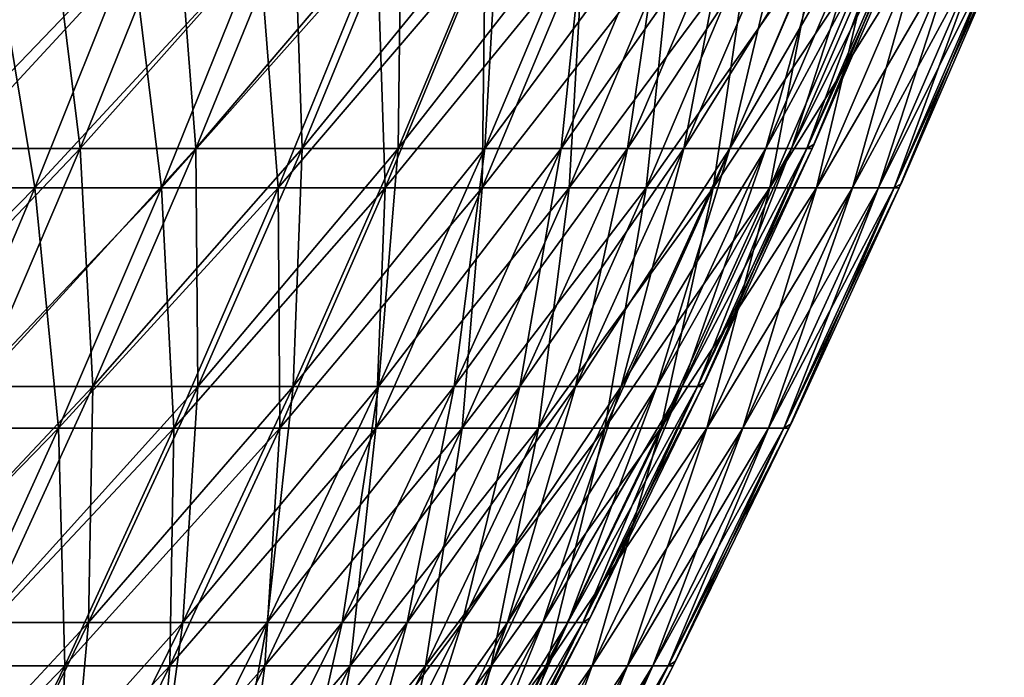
# Model space of a CAD drawing. Header units: millimetres. Extents: x -250 to 250, y -45 to 4150.
# Tile 783 of 805: x 210 to 230, y 4038 to 4052. Entities that reach past the tile are written whole.
import ezdxf

# ---------------------------------------------------------------- set-up
doc = ezdxf.new("R2010")
doc.units = ezdxf.units.MM
doc.header["$LTSCALE"] = 81.481481
for name, color, linetype in [('19', 7, 'CONTINUOUS'), ('20', 7, 'CONTINUOUS'), ('21', 7, 'CONTINUOUS'), ('22', 7, 'CONTINUOUS')]:
    doc.layers.add(name, color=color, linetype=linetype)

msp = doc.modelspace()

# ---------------------------------------------------------------- linework, layer by layer
at = {"layer": '19', "color": 7, "linetype": 'CONTINUOUS'}
for points in [[(210.245, 4048.129, -88.989), (207.405, 4048.129, -95.422), (212.266, 4053.197, -89.845), (210.245, 4048.129, -88.989)], [(212.266, 4053.197, -89.845), (207.405, 4048.129, -95.422), (209.399, 4053.197, -96.339), (212.266, 4053.197, -89.845)], [(212.886, 4048.129, -82.473), (210.245, 4048.129, -88.989), (214.933, 4053.197, -83.265), (212.886, 4048.129, -82.473)], [(214.933, 4053.197, -83.265), (210.245, 4048.129, -88.989), (212.266, 4053.197, -89.845), (214.933, 4053.197, -83.265)], [(215.325, 4048.129, -75.878), (212.886, 4048.129, -82.473), (217.395, 4053.197, -76.607), (215.325, 4048.129, -75.878)], [(217.395, 4053.197, -76.607), (212.886, 4048.129, -82.473), (214.933, 4053.197, -83.265), (217.395, 4053.197, -76.607)], [(217.559, 4048.129, -69.211), (215.325, 4048.129, -75.878), (219.651, 4053.197, -69.876), (217.559, 4048.129, -69.211)], [(219.651, 4053.197, -69.876), (215.325, 4048.129, -75.878), (217.395, 4053.197, -76.607), (219.651, 4053.197, -69.876)], [(219.588, 4048.129, -62.478), (217.559, 4048.129, -69.211), (221.698, 4053.197, -63.079), (219.588, 4048.129, -62.478)], [(221.698, 4053.197, -63.079), (217.559, 4048.129, -69.211), (219.651, 4053.197, -69.876), (221.698, 4053.197, -63.079)], [(221.408, 4048.129, -55.686), (219.588, 4048.129, -62.478), (223.536, 4053.197, -56.221), (221.408, 4048.129, -55.686)], [(223.536, 4053.197, -56.221), (219.588, 4048.129, -62.478), (221.698, 4053.197, -63.079), (223.536, 4053.197, -56.221)], [(223.017, 4048.129, -48.842), (221.408, 4048.129, -55.686), (225.161, 4053.197, -49.311), (223.017, 4048.129, -48.842)], [(225.161, 4053.197, -49.311), (221.408, 4048.129, -55.686), (223.536, 4053.197, -56.221), (225.161, 4053.197, -49.311)], [(224.416, 4048.129, -41.951), (223.017, 4048.129, -48.842), (226.573, 4053.197, -42.354), (224.416, 4048.129, -41.951)], [(226.573, 4053.197, -42.354), (223.017, 4048.129, -48.842), (225.161, 4053.197, -49.311), (226.573, 4053.197, -42.354)], [(225.601, 4048.129, -35.02), (224.416, 4048.129, -41.951), (227.77, 4053.197, -35.356), (225.601, 4048.129, -35.02)], [(227.77, 4053.197, -35.356), (224.416, 4048.129, -41.951), (226.573, 4053.197, -42.354), (227.77, 4053.197, -35.356)], [(226.573, 4048.129, -28.056), (225.601, 4048.129, -35.02), (228.75, 4053.197, -28.325), (226.573, 4048.129, -28.056)], [(228.75, 4053.197, -28.325), (225.601, 4048.129, -35.02), (227.77, 4053.197, -35.356), (228.75, 4053.197, -28.325)], [(227.329, 4048.129, -21.065), (226.573, 4048.129, -28.056), (229.514, 4053.197, -21.268), (227.329, 4048.129, -21.065)], [(229.514, 4053.197, -21.268), (226.573, 4048.129, -28.056), (228.75, 4053.197, -28.325), (229.514, 4053.197, -21.268)], [(227.87, 4048.129, -14.055), (227.329, 4048.129, -21.065), (230.06, 4053.197, -14.19), (227.87, 4048.129, -14.055)], [(230.06, 4053.197, -14.19), (227.329, 4048.129, -21.065), (229.514, 4053.197, -21.268), (230.06, 4053.197, -14.19)], [(228.195, 4048.129, -7.031), (227.87, 4048.129, -14.055), (230.388, 4053.197, -7.098), (228.195, 4048.129, -7.031)], [(230.388, 4053.197, -7.098), (227.87, 4048.129, -14.055), (230.06, 4053.197, -14.19), (230.388, 4053.197, -7.098)], [(228.343, 4048.219), (228.195, 4048.129, -7.031), (230.497, 4053.197), (228.343, 4048.219)], [(230.497, 4053.197), (228.195, 4048.129, -7.031), (230.388, 4053.197, -7.098), (230.497, 4053.197)], [(228.303, 4048.129), (228.195, 4048.129, -7.031), (228.343, 4048.219), (228.303, 4048.129)], [(208.122, 4043.111, -88.09), (205.31, 4043.111, -94.458), (210.245, 4048.129, -88.989), (208.122, 4043.111, -88.09)], [(210.245, 4048.129, -88.989), (205.31, 4043.111, -94.458), (207.405, 4048.129, -95.422), (210.245, 4048.129, -88.989)], [(210.736, 4043.111, -81.64), (208.122, 4043.111, -88.09), (212.886, 4048.129, -82.473), (210.736, 4043.111, -81.64)], [(212.886, 4048.129, -82.473), (208.122, 4043.111, -88.09), (210.245, 4048.129, -88.989), (212.886, 4048.129, -82.473)], [(213.15, 4043.111, -75.111), (210.736, 4043.111, -81.64), (215.325, 4048.129, -75.878), (213.15, 4043.111, -75.111)], [(215.325, 4048.129, -75.878), (210.736, 4043.111, -81.64), (212.886, 4048.129, -82.473), (215.325, 4048.129, -75.878)], [(215.362, 4043.111, -68.512), (213.15, 4043.111, -75.111), (217.559, 4048.129, -69.211), (215.362, 4043.111, -68.512)], [(217.559, 4048.129, -69.211), (213.15, 4043.111, -75.111), (215.325, 4048.129, -75.878), (217.559, 4048.129, -69.211)], [(217.37, 4043.111, -61.847), (215.362, 4043.111, -68.512), (219.588, 4048.129, -62.478), (217.37, 4043.111, -61.847)], [(219.588, 4048.129, -62.478), (215.362, 4043.111, -68.512), (217.559, 4048.129, -69.211), (219.588, 4048.129, -62.478)], [(219.171, 4043.111, -55.124), (217.37, 4043.111, -61.847), (221.408, 4048.129, -55.686), (219.171, 4043.111, -55.124)], [(221.408, 4048.129, -55.686), (217.37, 4043.111, -61.847), (219.588, 4048.129, -62.478), (221.408, 4048.129, -55.686)], [(220.765, 4043.111, -48.348), (219.171, 4043.111, -55.124), (223.017, 4048.129, -48.842), (220.765, 4043.111, -48.348)], [(223.017, 4048.129, -48.842), (219.171, 4043.111, -55.124), (221.408, 4048.129, -55.686), (223.017, 4048.129, -48.842)], [(222.149, 4043.111, -41.527), (220.765, 4043.111, -48.348), (224.416, 4048.129, -41.951), (222.149, 4043.111, -41.527)], [(224.416, 4048.129, -41.951), (220.765, 4043.111, -48.348), (223.017, 4048.129, -48.842), (224.416, 4048.129, -41.951)], [(223.323, 4043.111, -34.666), (222.149, 4043.111, -41.527), (225.601, 4048.129, -35.02), (223.323, 4043.111, -34.666)], [(225.601, 4048.129, -35.02), (222.149, 4043.111, -41.527), (224.416, 4048.129, -41.951), (225.601, 4048.129, -35.02)], [(224.284, 4043.111, -27.772), (223.323, 4043.111, -34.666), (226.573, 4048.129, -28.056), (224.284, 4043.111, -27.772)], [(226.573, 4048.129, -28.056), (223.323, 4043.111, -34.666), (225.601, 4048.129, -35.02), (226.573, 4048.129, -28.056)], [(225.033, 4043.111, -20.852), (224.284, 4043.111, -27.772), (227.329, 4048.129, -21.065), (225.033, 4043.111, -20.852)], [(227.329, 4048.129, -21.065), (224.284, 4043.111, -27.772), (226.573, 4048.129, -28.056), (227.329, 4048.129, -21.065)], [(225.568, 4043.111, -13.913), (225.033, 4043.111, -20.852), (227.87, 4048.129, -14.055), (225.568, 4043.111, -13.913)], [(227.87, 4048.129, -14.055), (225.033, 4043.111, -20.852), (227.329, 4048.129, -21.065), (227.87, 4048.129, -14.055)], [(225.89, 4043.111, -6.96), (225.568, 4043.111, -13.913), (228.195, 4048.129, -7.031), (225.89, 4043.111, -6.96)], [(228.195, 4048.129, -7.031), (225.568, 4043.111, -13.913), (227.87, 4048.129, -14.055), (228.195, 4048.129, -7.031)], [(226.042, 4043.205), (225.89, 4043.111, -6.96), (228.303, 4048.129), (226.042, 4043.205)], [(228.303, 4048.129), (225.89, 4043.111, -6.96), (228.195, 4048.129, -7.031), (228.303, 4048.129)], [(208.483, 4038.145, -80.767), (205.897, 4038.145, -87.149), (210.736, 4043.111, -81.64), (208.483, 4038.145, -80.767)], [(210.736, 4043.111, -81.64), (205.897, 4038.145, -87.149), (208.122, 4043.111, -88.09), (210.736, 4043.111, -81.64)], [(210.871, 4038.145, -74.308), (208.483, 4038.145, -80.767), (213.15, 4043.111, -75.111), (210.871, 4038.145, -74.308)], [(213.15, 4043.111, -75.111), (208.483, 4038.145, -80.767), (210.736, 4043.111, -81.64), (213.15, 4043.111, -75.111)], [(213.06, 4038.145, -67.779), (210.871, 4038.145, -74.308), (215.362, 4043.111, -68.512), (213.06, 4038.145, -67.779)], [(215.362, 4043.111, -68.512), (210.871, 4038.145, -74.308), (213.15, 4043.111, -75.111), (215.362, 4043.111, -68.512)], [(215.046, 4038.145, -61.186), (213.06, 4038.145, -67.779), (217.37, 4043.111, -61.847), (215.046, 4038.145, -61.186)], [(217.37, 4043.111, -61.847), (213.06, 4038.145, -67.779), (215.362, 4043.111, -68.512), (217.37, 4043.111, -61.847)], [(216.828, 4038.145, -54.534), (215.046, 4038.145, -61.186), (219.171, 4043.111, -55.124), (216.828, 4038.145, -54.534)], [(219.171, 4043.111, -55.124), (215.046, 4038.145, -61.186), (217.37, 4043.111, -61.847), (219.171, 4043.111, -55.124)], [(218.405, 4038.145, -47.831), (216.828, 4038.145, -54.534), (220.765, 4043.111, -48.348), (218.405, 4038.145, -47.831)], [(220.765, 4043.111, -48.348), (216.828, 4038.145, -54.534), (219.171, 4043.111, -55.124), (220.765, 4043.111, -48.348)], [(219.774, 4038.145, -41.083), (218.405, 4038.145, -47.831), (222.149, 4043.111, -41.527), (219.774, 4038.145, -41.083)], [(222.149, 4043.111, -41.527), (218.405, 4038.145, -47.831), (220.765, 4043.111, -48.348), (222.149, 4043.111, -41.527)], [(220.935, 4038.145, -34.295), (219.774, 4038.145, -41.083), (223.323, 4043.111, -34.666), (220.935, 4038.145, -34.295)], [(223.323, 4043.111, -34.666), (219.774, 4038.145, -41.083), (222.149, 4043.111, -41.527), (223.323, 4043.111, -34.666)], [(221.886, 4038.145, -27.475), (220.935, 4038.145, -34.295), (224.284, 4043.111, -27.772), (221.886, 4038.145, -27.475)], [(224.284, 4043.111, -27.772), (220.935, 4038.145, -34.295), (223.323, 4043.111, -34.666), (224.284, 4043.111, -27.772)], [(222.627, 4038.145, -20.629), (221.886, 4038.145, -27.475), (225.033, 4043.111, -20.852), (222.627, 4038.145, -20.629)], [(225.033, 4043.111, -20.852), (221.886, 4038.145, -27.475), (224.284, 4043.111, -27.772), (225.033, 4043.111, -20.852)], [(223.157, 4038.145, -13.764), (222.627, 4038.145, -20.629), (225.568, 4043.111, -13.913), (223.157, 4038.145, -13.764)], [(225.568, 4043.111, -13.913), (222.627, 4038.145, -20.629), (225.033, 4043.111, -20.852), (225.568, 4043.111, -13.913)], [(223.475, 4038.145, -6.885), (223.157, 4038.145, -13.764), (225.89, 4043.111, -6.96), (223.475, 4038.145, -6.885)], [(225.89, 4043.111, -6.96), (223.157, 4038.145, -13.764), (225.568, 4043.111, -13.913), (225.89, 4043.111, -6.96)], [(223.63, 4038.243), (223.475, 4038.145, -6.885), (225.997, 4043.111), (223.63, 4038.243)], [(225.997, 4043.111), (223.475, 4038.145, -6.885), (225.89, 4043.111, -6.96), (225.997, 4043.111)], [(225.997, 4043.111), (225.89, 4043.111, -6.96), (226.042, 4043.205), (225.997, 4043.111)], [(208.49, 4033.233, -73.469), (206.128, 4033.233, -79.854), (210.871, 4038.145, -74.308), (208.49, 4033.233, -73.469)], [(210.871, 4038.145, -74.308), (206.128, 4033.233, -79.854), (208.483, 4038.145, -80.767), (210.871, 4038.145, -74.308)], [(210.653, 4033.233, -67.014), (208.49, 4033.233, -73.469), (213.06, 4038.145, -67.779), (210.653, 4033.233, -67.014)], [(213.06, 4038.145, -67.779), (208.49, 4033.233, -73.469), (210.871, 4038.145, -74.308), (213.06, 4038.145, -67.779)], [(212.617, 4033.233, -60.495), (210.653, 4033.233, -67.014), (215.046, 4038.145, -61.186), (212.617, 4033.233, -60.495)], [(215.046, 4038.145, -61.186), (210.653, 4033.233, -67.014), (213.06, 4038.145, -67.779), (215.046, 4038.145, -61.186)], [(214.379, 4033.233, -53.918), (212.617, 4033.233, -60.495), (216.828, 4038.145, -54.534), (214.379, 4033.233, -53.918)], [(216.828, 4038.145, -54.534), (212.617, 4033.233, -60.495), (215.046, 4038.145, -61.186), (216.828, 4038.145, -54.534)], [(215.938, 4033.233, -47.291), (214.379, 4033.233, -53.918), (218.405, 4038.145, -47.831), (215.938, 4033.233, -47.291)], [(218.405, 4038.145, -47.831), (214.379, 4033.233, -53.918), (216.828, 4038.145, -54.534), (218.405, 4038.145, -47.831)], [(217.292, 4033.233, -40.619), (215.938, 4033.233, -47.291), (219.774, 4038.145, -41.083), (217.292, 4033.233, -40.619)], [(219.774, 4038.145, -41.083), (215.938, 4033.233, -47.291), (218.405, 4038.145, -47.831), (219.774, 4038.145, -41.083)], [(218.439, 4033.233, -33.908), (217.292, 4033.233, -40.619), (220.935, 4038.145, -34.295), (218.439, 4033.233, -33.908)], [(220.935, 4038.145, -34.295), (217.292, 4033.233, -40.619), (219.774, 4038.145, -41.083), (220.935, 4038.145, -34.295)], [(219.38, 4033.233, -27.165), (218.439, 4033.233, -33.908), (221.886, 4038.145, -27.475), (219.38, 4033.233, -27.165)], [(221.886, 4038.145, -27.475), (218.439, 4033.233, -33.908), (220.935, 4038.145, -34.295), (221.886, 4038.145, -27.475)], [(220.113, 4033.233, -20.396), (219.38, 4033.233, -27.165), (222.627, 4038.145, -20.629), (220.113, 4033.233, -20.396)], [(222.627, 4038.145, -20.629), (219.38, 4033.233, -27.165), (221.886, 4038.145, -27.475), (222.627, 4038.145, -20.629)], [(220.636, 4033.233, -13.608), (220.113, 4033.233, -20.396), (223.157, 4038.145, -13.764), (220.636, 4033.233, -13.608)], [(223.157, 4038.145, -13.764), (220.113, 4033.233, -20.396), (222.627, 4038.145, -20.629), (223.157, 4038.145, -13.764)], [(220.951, 4033.233, -6.807), (220.636, 4033.233, -13.608), (223.475, 4038.145, -6.885), (220.951, 4033.233, -6.807)], [(223.475, 4038.145, -6.885), (220.636, 4033.233, -13.608), (223.157, 4038.145, -13.764), (223.475, 4038.145, -6.885)], [(221.11, 4033.336), (220.951, 4033.233, -6.807), (223.581, 4038.145), (221.11, 4033.336)], [(223.581, 4038.145), (220.951, 4033.233, -6.807), (223.475, 4038.145, -6.885), (223.581, 4038.145)], [(223.581, 4038.145), (223.475, 4038.145, -6.885), (223.63, 4038.243), (223.581, 4038.145)]]:
    msp.add_3dface(points, dxfattribs=at)
at = {"layer": '20', "color": 7, "linetype": 'CONTINUOUS'}
for points in [[(207.405, 4048.129, 95.422), (210.245, 4048.129, 88.989), (209.399, 4053.197, 96.339), (207.405, 4048.129, 95.422)], [(209.399, 4053.197, 96.339), (210.245, 4048.129, 88.989), (212.266, 4053.197, 89.845), (209.399, 4053.197, 96.339)], [(210.245, 4048.129, 88.989), (212.886, 4048.129, 82.473), (212.266, 4053.197, 89.845), (210.245, 4048.129, 88.989)], [(212.266, 4053.197, 89.845), (212.886, 4048.129, 82.473), (214.933, 4053.197, 83.265), (212.266, 4053.197, 89.845)], [(212.886, 4048.129, 82.473), (215.325, 4048.129, 75.878), (214.933, 4053.197, 83.265), (212.886, 4048.129, 82.473)], [(214.933, 4053.197, 83.265), (215.325, 4048.129, 75.878), (217.395, 4053.197, 76.607), (214.933, 4053.197, 83.265)], [(215.325, 4048.129, 75.878), (217.559, 4048.129, 69.211), (217.395, 4053.197, 76.607), (215.325, 4048.129, 75.878)], [(217.395, 4053.197, 76.607), (217.559, 4048.129, 69.211), (219.651, 4053.197, 69.876), (217.395, 4053.197, 76.607)], [(217.559, 4048.129, 69.211), (219.588, 4048.129, 62.478), (219.651, 4053.197, 69.876), (217.559, 4048.129, 69.211)], [(219.588, 4048.129, 62.478), (221.408, 4048.129, 55.686), (221.698, 4053.197, 63.079), (219.588, 4048.129, 62.478)], [(219.651, 4053.197, 69.876), (219.588, 4048.129, 62.478), (221.698, 4053.197, 63.079), (219.651, 4053.197, 69.876)], [(221.408, 4048.129, 55.686), (223.017, 4048.129, 48.842), (223.536, 4053.197, 56.221), (221.408, 4048.129, 55.686)], [(221.698, 4053.197, 63.079), (221.408, 4048.129, 55.686), (223.536, 4053.197, 56.221), (221.698, 4053.197, 63.079)], [(223.017, 4048.129, 48.842), (224.416, 4048.129, 41.951), (225.161, 4053.197, 49.311), (223.017, 4048.129, 48.842)], [(223.536, 4053.197, 56.221), (223.017, 4048.129, 48.842), (225.161, 4053.197, 49.311), (223.536, 4053.197, 56.221)], [(224.416, 4048.129, 41.951), (225.601, 4048.129, 35.02), (226.573, 4053.197, 42.354), (224.416, 4048.129, 41.951)], [(225.161, 4053.197, 49.311), (224.416, 4048.129, 41.951), (226.573, 4053.197, 42.354), (225.161, 4053.197, 49.311)], [(225.601, 4048.129, 35.02), (226.573, 4048.129, 28.056), (227.77, 4053.197, 35.356), (225.601, 4048.129, 35.02)], [(226.573, 4053.197, 42.354), (225.601, 4048.129, 35.02), (227.77, 4053.197, 35.356), (226.573, 4053.197, 42.354)], [(226.573, 4048.129, 28.056), (227.329, 4048.129, 21.065), (228.75, 4053.197, 28.325), (226.573, 4048.129, 28.056)], [(227.77, 4053.197, 35.356), (226.573, 4048.129, 28.056), (228.75, 4053.197, 28.325), (227.77, 4053.197, 35.356)], [(227.329, 4048.129, 21.065), (227.87, 4048.129, 14.055), (229.514, 4053.197, 21.268), (227.329, 4048.129, 21.065)], [(228.75, 4053.197, 28.325), (227.329, 4048.129, 21.065), (229.514, 4053.197, 21.268), (228.75, 4053.197, 28.325)], [(227.87, 4048.129, 14.055), (228.195, 4048.129, 7.031), (230.06, 4053.197, 14.19), (227.87, 4048.129, 14.055)], [(229.514, 4053.197, 21.268), (227.87, 4048.129, 14.055), (230.06, 4053.197, 14.19), (229.514, 4053.197, 21.268)], [(228.195, 4048.129, 7.031), (228.303, 4048.129), (230.388, 4053.197, 7.098), (228.195, 4048.129, 7.031)], [(230.06, 4053.197, 14.19), (228.195, 4048.129, 7.031), (230.388, 4053.197, 7.098), (230.06, 4053.197, 14.19)], [(228.303, 4048.129), (228.343, 4048.219), (230.388, 4053.197, 7.098), (228.303, 4048.129)], [(228.343, 4048.219), (230.497, 4053.197), (230.388, 4053.197, 7.098), (228.343, 4048.219)], [(207.405, 4048.129, 95.422), (208.122, 4043.111, 88.09), (210.245, 4048.129, 88.989), (207.405, 4048.129, 95.422)], [(208.122, 4043.111, 88.09), (210.736, 4043.111, 81.64), (210.245, 4048.129, 88.989), (208.122, 4043.111, 88.09)], [(210.245, 4048.129, 88.989), (210.736, 4043.111, 81.64), (212.886, 4048.129, 82.473), (210.245, 4048.129, 88.989)], [(210.736, 4043.111, 81.64), (213.15, 4043.111, 75.111), (212.886, 4048.129, 82.473), (210.736, 4043.111, 81.64)], [(212.886, 4048.129, 82.473), (213.15, 4043.111, 75.111), (215.325, 4048.129, 75.878), (212.886, 4048.129, 82.473)], [(213.15, 4043.111, 75.111), (215.362, 4043.111, 68.512), (215.325, 4048.129, 75.878), (213.15, 4043.111, 75.111)], [(215.325, 4048.129, 75.878), (215.362, 4043.111, 68.512), (217.559, 4048.129, 69.211), (215.325, 4048.129, 75.878)], [(215.362, 4043.111, 68.512), (217.37, 4043.111, 61.847), (217.559, 4048.129, 69.211), (215.362, 4043.111, 68.512)], [(217.37, 4043.111, 61.847), (219.171, 4043.111, 55.124), (219.588, 4048.129, 62.478), (217.37, 4043.111, 61.847)], [(217.559, 4048.129, 69.211), (217.37, 4043.111, 61.847), (219.588, 4048.129, 62.478), (217.559, 4048.129, 69.211)], [(219.171, 4043.111, 55.124), (220.765, 4043.111, 48.348), (221.408, 4048.129, 55.686), (219.171, 4043.111, 55.124)], [(219.588, 4048.129, 62.478), (219.171, 4043.111, 55.124), (221.408, 4048.129, 55.686), (219.588, 4048.129, 62.478)], [(220.765, 4043.111, 48.348), (222.149, 4043.111, 41.527), (223.017, 4048.129, 48.842), (220.765, 4043.111, 48.348)], [(221.408, 4048.129, 55.686), (220.765, 4043.111, 48.348), (223.017, 4048.129, 48.842), (221.408, 4048.129, 55.686)], [(222.149, 4043.111, 41.527), (223.323, 4043.111, 34.666), (224.416, 4048.129, 41.951), (222.149, 4043.111, 41.527)], [(223.017, 4048.129, 48.842), (222.149, 4043.111, 41.527), (224.416, 4048.129, 41.951), (223.017, 4048.129, 48.842)], [(223.323, 4043.111, 34.666), (224.284, 4043.111, 27.772), (225.601, 4048.129, 35.02), (223.323, 4043.111, 34.666)], [(224.416, 4048.129, 41.951), (223.323, 4043.111, 34.666), (225.601, 4048.129, 35.02), (224.416, 4048.129, 41.951)], [(224.284, 4043.111, 27.772), (225.033, 4043.111, 20.852), (226.573, 4048.129, 28.056), (224.284, 4043.111, 27.772)], [(225.601, 4048.129, 35.02), (224.284, 4043.111, 27.772), (226.573, 4048.129, 28.056), (225.601, 4048.129, 35.02)], [(225.033, 4043.111, 20.852), (225.568, 4043.111, 13.913), (227.329, 4048.129, 21.065), (225.033, 4043.111, 20.852)], [(226.573, 4048.129, 28.056), (225.033, 4043.111, 20.852), (227.329, 4048.129, 21.065), (226.573, 4048.129, 28.056)], [(225.568, 4043.111, 13.913), (225.89, 4043.111, 6.96), (227.87, 4048.129, 14.055), (225.568, 4043.111, 13.913)], [(227.329, 4048.129, 21.065), (225.568, 4043.111, 13.913), (227.87, 4048.129, 14.055), (227.329, 4048.129, 21.065)], [(225.89, 4043.111, 6.96), (225.997, 4043.111), (228.195, 4048.129, 7.031), (225.89, 4043.111, 6.96)], [(227.87, 4048.129, 14.055), (225.89, 4043.111, 6.96), (228.195, 4048.129, 7.031), (227.87, 4048.129, 14.055)], [(225.997, 4043.111), (226.042, 4043.205), (228.195, 4048.129, 7.031), (225.997, 4043.111)], [(226.042, 4043.205), (228.303, 4048.129), (228.195, 4048.129, 7.031), (226.042, 4043.205)], [(208.122, 4043.111, 88.09), (208.483, 4038.145, 80.767), (210.736, 4043.111, 81.64), (208.122, 4043.111, 88.09)], [(208.483, 4038.145, 80.767), (210.871, 4038.145, 74.308), (210.736, 4043.111, 81.64), (208.483, 4038.145, 80.767)], [(210.736, 4043.111, 81.64), (210.871, 4038.145, 74.308), (213.15, 4043.111, 75.111), (210.736, 4043.111, 81.64)], [(210.871, 4038.145, 74.308), (213.06, 4038.145, 67.779), (213.15, 4043.111, 75.111), (210.871, 4038.145, 74.308)], [(213.06, 4038.145, 67.779), (215.046, 4038.145, 61.186), (215.362, 4043.111, 68.512), (213.06, 4038.145, 67.779)], [(213.15, 4043.111, 75.111), (213.06, 4038.145, 67.779), (215.362, 4043.111, 68.512), (213.15, 4043.111, 75.111)], [(215.046, 4038.145, 61.186), (216.828, 4038.145, 54.534), (217.37, 4043.111, 61.847), (215.046, 4038.145, 61.186)], [(215.362, 4043.111, 68.512), (215.046, 4038.145, 61.186), (217.37, 4043.111, 61.847), (215.362, 4043.111, 68.512)], [(216.828, 4038.145, 54.534), (218.405, 4038.145, 47.831), (219.171, 4043.111, 55.124), (216.828, 4038.145, 54.534)], [(217.37, 4043.111, 61.847), (216.828, 4038.145, 54.534), (219.171, 4043.111, 55.124), (217.37, 4043.111, 61.847)], [(218.405, 4038.145, 47.831), (219.774, 4038.145, 41.083), (220.765, 4043.111, 48.348), (218.405, 4038.145, 47.831)], [(219.171, 4043.111, 55.124), (218.405, 4038.145, 47.831), (220.765, 4043.111, 48.348), (219.171, 4043.111, 55.124)], [(219.774, 4038.145, 41.083), (220.935, 4038.145, 34.295), (222.149, 4043.111, 41.527), (219.774, 4038.145, 41.083)], [(220.765, 4043.111, 48.348), (219.774, 4038.145, 41.083), (222.149, 4043.111, 41.527), (220.765, 4043.111, 48.348)], [(220.935, 4038.145, 34.295), (221.886, 4038.145, 27.475), (223.323, 4043.111, 34.666), (220.935, 4038.145, 34.295)], [(222.149, 4043.111, 41.527), (220.935, 4038.145, 34.295), (223.323, 4043.111, 34.666), (222.149, 4043.111, 41.527)], [(221.886, 4038.145, 27.475), (222.627, 4038.145, 20.629), (224.284, 4043.111, 27.772), (221.886, 4038.145, 27.475)], [(223.323, 4043.111, 34.666), (221.886, 4038.145, 27.475), (224.284, 4043.111, 27.772), (223.323, 4043.111, 34.666)], [(222.627, 4038.145, 20.629), (223.157, 4038.145, 13.764), (225.033, 4043.111, 20.852), (222.627, 4038.145, 20.629)], [(224.284, 4043.111, 27.772), (222.627, 4038.145, 20.629), (225.033, 4043.111, 20.852), (224.284, 4043.111, 27.772)], [(223.157, 4038.145, 13.764), (223.475, 4038.145, 6.885), (225.568, 4043.111, 13.913), (223.157, 4038.145, 13.764)], [(225.033, 4043.111, 20.852), (223.157, 4038.145, 13.764), (225.568, 4043.111, 13.913), (225.033, 4043.111, 20.852)], [(223.475, 4038.145, 6.885), (223.581, 4038.145), (225.89, 4043.111, 6.96), (223.475, 4038.145, 6.885)], [(225.568, 4043.111, 13.913), (223.475, 4038.145, 6.885), (225.89, 4043.111, 6.96), (225.568, 4043.111, 13.913)], [(223.581, 4038.145), (223.63, 4038.243), (225.89, 4043.111, 6.96), (223.581, 4038.145)], [(223.63, 4038.243), (225.997, 4043.111), (225.89, 4043.111, 6.96), (223.63, 4038.243)], [(208.483, 4038.145, 80.767), (208.49, 4033.233, 73.469), (210.871, 4038.145, 74.308), (208.483, 4038.145, 80.767)], [(208.49, 4033.233, 73.469), (210.653, 4033.233, 67.014), (210.871, 4038.145, 74.308), (208.49, 4033.233, 73.469)], [(210.653, 4033.233, 67.014), (212.617, 4033.233, 60.495), (213.06, 4038.145, 67.779), (210.653, 4033.233, 67.014)], [(210.871, 4038.145, 74.308), (210.653, 4033.233, 67.014), (213.06, 4038.145, 67.779), (210.871, 4038.145, 74.308)], [(212.617, 4033.233, 60.495), (214.379, 4033.233, 53.918), (215.046, 4038.145, 61.186), (212.617, 4033.233, 60.495)], [(213.06, 4038.145, 67.779), (212.617, 4033.233, 60.495), (215.046, 4038.145, 61.186), (213.06, 4038.145, 67.779)], [(214.379, 4033.233, 53.918), (215.938, 4033.233, 47.291), (216.828, 4038.145, 54.534), (214.379, 4033.233, 53.918)], [(215.046, 4038.145, 61.186), (214.379, 4033.233, 53.918), (216.828, 4038.145, 54.534), (215.046, 4038.145, 61.186)], [(215.938, 4033.233, 47.291), (217.292, 4033.233, 40.619), (218.405, 4038.145, 47.831), (215.938, 4033.233, 47.291)], [(216.828, 4038.145, 54.534), (215.938, 4033.233, 47.291), (218.405, 4038.145, 47.831), (216.828, 4038.145, 54.534)], [(217.292, 4033.233, 40.619), (218.439, 4033.233, 33.908), (219.774, 4038.145, 41.083), (217.292, 4033.233, 40.619)], [(218.405, 4038.145, 47.831), (217.292, 4033.233, 40.619), (219.774, 4038.145, 41.083), (218.405, 4038.145, 47.831)], [(218.439, 4033.233, 33.908), (219.38, 4033.233, 27.165), (220.935, 4038.145, 34.295), (218.439, 4033.233, 33.908)], [(219.774, 4038.145, 41.083), (218.439, 4033.233, 33.908), (220.935, 4038.145, 34.295), (219.774, 4038.145, 41.083)], [(219.38, 4033.233, 27.165), (220.113, 4033.233, 20.396), (221.886, 4038.145, 27.475), (219.38, 4033.233, 27.165)], [(220.935, 4038.145, 34.295), (219.38, 4033.233, 27.165), (221.886, 4038.145, 27.475), (220.935, 4038.145, 34.295)], [(220.113, 4033.233, 20.396), (220.636, 4033.233, 13.608), (222.627, 4038.145, 20.629), (220.113, 4033.233, 20.396)], [(221.886, 4038.145, 27.475), (220.113, 4033.233, 20.396), (222.627, 4038.145, 20.629), (221.886, 4038.145, 27.475)], [(220.636, 4033.233, 13.608), (220.951, 4033.233, 6.807), (223.157, 4038.145, 13.764), (220.636, 4033.233, 13.608)], [(222.627, 4038.145, 20.629), (220.636, 4033.233, 13.608), (223.157, 4038.145, 13.764), (222.627, 4038.145, 20.629)], [(220.951, 4033.233, 6.807), (221.056, 4033.233), (223.475, 4038.145, 6.885), (220.951, 4033.233, 6.807)], [(223.157, 4038.145, 13.764), (220.951, 4033.233, 6.807), (223.475, 4038.145, 6.885), (223.157, 4038.145, 13.764)], [(221.056, 4033.233), (221.11, 4033.336), (223.475, 4038.145, 6.885), (221.056, 4033.233)], [(221.11, 4033.336), (223.581, 4038.145), (223.475, 4038.145, 6.885), (221.11, 4033.336)]]:
    msp.add_3dface(points, dxfattribs=at)
at = {"layer": '21', "color": 7, "linetype": 'CONTINUOUS'}
for points in [[(208.569, 4048.957, 88.28), (205.751, 4048.957, 94.661), (210.573, 4053.983, 89.128), (208.569, 4048.957, 88.28)], [(210.573, 4053.983, 89.128), (205.751, 4048.957, 94.661), (207.728, 4053.983, 95.57), (210.573, 4053.983, 89.128)], [(211.188, 4048.957, 81.815), (208.569, 4048.957, 88.28), (213.218, 4053.983, 82.601), (211.188, 4048.957, 81.815)], [(213.218, 4053.983, 82.601), (208.569, 4048.957, 88.28), (210.573, 4053.983, 89.128), (213.218, 4053.983, 82.601)], [(213.608, 4048.957, 75.272), (211.188, 4048.957, 81.815), (215.66, 4053.983, 75.996), (213.608, 4048.957, 75.272)], [(215.66, 4053.983, 75.996), (211.188, 4048.957, 81.815), (213.218, 4053.983, 82.601), (215.66, 4053.983, 75.996)], [(215.825, 4048.957, 68.659), (213.608, 4048.957, 75.272), (217.898, 4053.983, 69.318), (215.825, 4048.957, 68.659)], [(217.898, 4053.983, 69.318), (213.608, 4048.957, 75.272), (215.66, 4053.983, 75.996), (217.898, 4053.983, 69.318)], [(217.836, 4048.957, 61.98), (215.825, 4048.957, 68.659), (219.93, 4053.983, 62.575), (217.836, 4048.957, 61.98)], [(219.93, 4053.983, 62.575), (215.825, 4048.957, 68.659), (217.898, 4053.983, 69.318), (219.93, 4053.983, 62.575)], [(219.642, 4048.957, 55.242), (217.836, 4048.957, 61.98), (221.752, 4053.983, 55.773), (219.642, 4048.957, 55.242)], [(221.752, 4053.983, 55.773), (217.836, 4048.957, 61.98), (219.93, 4053.983, 62.575), (221.752, 4053.983, 55.773)], [(221.239, 4048.957, 48.452), (219.642, 4048.957, 55.242), (223.365, 4053.983, 48.918), (221.239, 4048.957, 48.452)], [(223.365, 4053.983, 48.918), (219.642, 4048.957, 55.242), (221.752, 4053.983, 55.773), (223.365, 4053.983, 48.918)], [(222.626, 4048.957, 41.616), (221.239, 4048.957, 48.452), (224.765, 4053.983, 42.016), (222.626, 4048.957, 41.616)], [(224.765, 4053.983, 42.016), (221.239, 4048.957, 48.452), (223.365, 4053.983, 48.918), (224.765, 4053.983, 42.016)], [(223.802, 4048.957, 34.74), (222.626, 4048.957, 41.616), (225.953, 4053.983, 35.074), (223.802, 4048.957, 34.74)], [(225.953, 4053.983, 35.074), (222.626, 4048.957, 41.616), (224.765, 4053.983, 42.016), (225.953, 4053.983, 35.074)], [(224.766, 4048.957, 27.832), (223.802, 4048.957, 34.74), (226.926, 4053.983, 28.099), (224.766, 4048.957, 27.832)], [(226.926, 4053.983, 28.099), (223.802, 4048.957, 34.74), (225.953, 4053.983, 35.074), (226.926, 4053.983, 28.099)], [(225.516, 4048.957, 20.897), (224.766, 4048.957, 27.832), (227.683, 4053.983, 21.098), (225.516, 4048.957, 20.897)], [(227.683, 4053.983, 21.098), (224.766, 4048.957, 27.832), (226.926, 4053.983, 28.099), (227.683, 4053.983, 21.098)], [(226.053, 4048.957, 13.942), (225.516, 4048.957, 20.897), (228.225, 4053.983, 14.076), (226.053, 4048.957, 13.942)], [(228.225, 4053.983, 14.076), (225.516, 4048.957, 20.897), (227.683, 4053.983, 21.098), (228.225, 4053.983, 14.076)], [(226.375, 4048.957, 6.975), (226.053, 4048.957, 13.942), (228.55, 4053.983, 7.042), (226.375, 4048.957, 6.975)], [(228.55, 4053.983, 7.042), (226.053, 4048.957, 13.942), (228.225, 4053.983, 14.076), (228.55, 4053.983, 7.042)], [(226.522, 4049.047), (226.375, 4048.957, 6.975), (228.659, 4053.983), (226.522, 4049.047)], [(228.659, 4053.983), (226.375, 4048.957, 6.975), (228.55, 4053.983, 7.042), (228.659, 4053.983)], [(226.482, 4048.957), (226.375, 4048.957, 6.975), (226.522, 4049.047), (226.482, 4048.957)], [(209.056, 4043.979, 80.989), (206.463, 4043.979, 87.388), (211.188, 4048.957, 81.815), (209.056, 4043.979, 80.989)], [(211.188, 4048.957, 81.815), (206.463, 4043.979, 87.388), (208.569, 4048.957, 88.28), (211.188, 4048.957, 81.815)], [(211.451, 4043.979, 74.512), (209.056, 4043.979, 80.989), (213.608, 4048.957, 75.272), (211.451, 4043.979, 74.512)], [(213.608, 4048.957, 75.272), (209.056, 4043.979, 80.989), (211.188, 4048.957, 81.815), (213.608, 4048.957, 75.272)], [(213.645, 4043.979, 67.965), (211.451, 4043.979, 74.512), (215.825, 4048.957, 68.659), (213.645, 4043.979, 67.965)], [(215.825, 4048.957, 68.659), (211.451, 4043.979, 74.512), (213.608, 4048.957, 75.272), (215.825, 4048.957, 68.659)], [(215.637, 4043.979, 61.354), (213.645, 4043.979, 67.965), (217.836, 4048.957, 61.98), (215.637, 4043.979, 61.354)], [(217.836, 4048.957, 61.98), (213.645, 4043.979, 67.965), (215.825, 4048.957, 68.659), (217.836, 4048.957, 61.98)], [(217.424, 4043.979, 54.684), (215.637, 4043.979, 61.354), (219.642, 4048.957, 55.242), (217.424, 4043.979, 54.684)], [(219.642, 4048.957, 55.242), (215.637, 4043.979, 61.354), (217.836, 4048.957, 61.98), (219.642, 4048.957, 55.242)], [(219.005, 4043.979, 47.963), (217.424, 4043.979, 54.684), (221.239, 4048.957, 48.452), (219.005, 4043.979, 47.963)], [(221.239, 4048.957, 48.452), (217.424, 4043.979, 54.684), (219.642, 4048.957, 55.242), (221.239, 4048.957, 48.452)], [(220.378, 4043.979, 41.196), (219.005, 4043.979, 47.963), (222.626, 4048.957, 41.616), (220.378, 4043.979, 41.196)], [(222.626, 4048.957, 41.616), (219.005, 4043.979, 47.963), (221.239, 4048.957, 48.452), (222.626, 4048.957, 41.616)], [(221.542, 4043.979, 34.39), (220.378, 4043.979, 41.196), (223.802, 4048.957, 34.74), (221.542, 4043.979, 34.39)], [(223.802, 4048.957, 34.74), (220.378, 4043.979, 41.196), (222.626, 4048.957, 41.616), (223.802, 4048.957, 34.74)], [(222.496, 4043.979, 27.551), (221.542, 4043.979, 34.39), (224.766, 4048.957, 27.832), (222.496, 4043.979, 27.551)], [(224.766, 4048.957, 27.832), (221.542, 4043.979, 34.39), (223.802, 4048.957, 34.74), (224.766, 4048.957, 27.832)], [(223.239, 4043.979, 20.686), (222.496, 4043.979, 27.551), (225.516, 4048.957, 20.897), (223.239, 4043.979, 20.686)], [(225.516, 4048.957, 20.897), (222.496, 4043.979, 27.551), (224.766, 4048.957, 27.832), (225.516, 4048.957, 20.897)], [(223.77, 4043.979, 13.802), (223.239, 4043.979, 20.686), (226.053, 4048.957, 13.942), (223.77, 4043.979, 13.802)], [(226.053, 4048.957, 13.942), (223.239, 4043.979, 20.686), (225.516, 4048.957, 20.897), (226.053, 4048.957, 13.942)], [(224.089, 4043.979, 6.904), (223.77, 4043.979, 13.802), (226.375, 4048.957, 6.975), (224.089, 4043.979, 6.904)], [(226.375, 4048.957, 6.975), (223.77, 4043.979, 13.802), (226.053, 4048.957, 13.942), (226.375, 4048.957, 6.975)], [(224.24, 4044.073), (224.089, 4043.979, 6.904), (226.482, 4048.957), (224.24, 4044.073)], [(226.482, 4048.957), (224.089, 4043.979, 6.904), (226.375, 4048.957, 6.975), (226.482, 4048.957)], [(209.191, 4039.054, 73.716), (206.822, 4039.054, 80.123), (211.451, 4043.979, 74.512), (209.191, 4039.054, 73.716)], [(211.451, 4043.979, 74.512), (206.822, 4039.054, 80.123), (209.056, 4043.979, 80.989), (211.451, 4043.979, 74.512)], [(211.362, 4039.054, 67.239), (209.191, 4039.054, 73.716), (213.645, 4043.979, 67.965), (211.362, 4039.054, 67.239)], [(213.645, 4043.979, 67.965), (209.191, 4039.054, 73.716), (211.451, 4043.979, 74.512), (213.645, 4043.979, 67.965)], [(213.332, 4039.054, 60.698), (211.362, 4039.054, 67.239), (215.637, 4043.979, 61.354), (213.332, 4039.054, 60.698)], [(215.637, 4043.979, 61.354), (211.362, 4039.054, 67.239), (213.645, 4043.979, 67.965), (215.637, 4043.979, 61.354)], [(215.1, 4039.054, 54.1), (213.332, 4039.054, 60.698), (217.424, 4043.979, 54.684), (215.1, 4039.054, 54.1)], [(217.424, 4043.979, 54.684), (213.332, 4039.054, 60.698), (215.637, 4043.979, 61.354), (217.424, 4043.979, 54.684)], [(216.664, 4039.054, 47.45), (215.1, 4039.054, 54.1), (219.005, 4043.979, 47.963), (216.664, 4039.054, 47.45)], [(219.005, 4043.979, 47.963), (215.1, 4039.054, 54.1), (217.424, 4043.979, 54.684), (219.005, 4043.979, 47.963)], [(218.023, 4039.054, 40.755), (216.664, 4039.054, 47.45), (220.378, 4043.979, 41.196), (218.023, 4039.054, 40.755)], [(220.378, 4043.979, 41.196), (216.664, 4039.054, 47.45), (219.005, 4043.979, 47.963), (220.378, 4043.979, 41.196)], [(219.174, 4039.054, 34.022), (218.023, 4039.054, 40.755), (221.542, 4043.979, 34.39), (219.174, 4039.054, 34.022)], [(221.542, 4043.979, 34.39), (218.023, 4039.054, 40.755), (220.378, 4043.979, 41.196), (221.542, 4043.979, 34.39)], [(220.118, 4039.054, 27.257), (219.174, 4039.054, 34.022), (222.496, 4043.979, 27.551), (220.118, 4039.054, 27.257)], [(222.496, 4043.979, 27.551), (219.174, 4039.054, 34.022), (221.542, 4043.979, 34.39), (222.496, 4043.979, 27.551)], [(220.853, 4039.054, 20.465), (220.118, 4039.054, 27.257), (223.239, 4043.979, 20.686), (220.853, 4039.054, 20.465)], [(223.239, 4043.979, 20.686), (220.118, 4039.054, 27.257), (222.496, 4043.979, 27.551), (223.239, 4043.979, 20.686)], [(221.379, 4039.054, 13.654), (220.853, 4039.054, 20.465), (223.77, 4043.979, 13.802), (221.379, 4039.054, 13.654)], [(223.77, 4043.979, 13.802), (220.853, 4039.054, 20.465), (223.239, 4043.979, 20.686), (223.77, 4043.979, 13.802)], [(221.694, 4039.054, 6.83), (221.379, 4039.054, 13.654), (224.089, 4043.979, 6.904), (221.694, 4039.054, 6.83)], [(224.089, 4043.979, 6.904), (221.379, 4039.054, 13.654), (223.77, 4043.979, 13.802), (224.089, 4043.979, 6.904)], [(221.848, 4039.151), (221.694, 4039.054, 6.83), (224.195, 4043.979), (221.848, 4039.151)], [(224.195, 4043.979), (221.694, 4039.054, 6.83), (224.089, 4043.979, 6.904), (224.195, 4043.979)], [(224.195, 4043.979), (224.089, 4043.979, 6.904), (224.24, 4044.073), (224.195, 4043.979)], [(208.975, 4034.182, 66.48), (206.829, 4034.182, 72.884), (211.362, 4039.054, 67.239), (208.975, 4034.182, 66.48)], [(211.362, 4039.054, 67.239), (206.829, 4034.182, 72.884), (209.191, 4039.054, 73.716), (211.362, 4039.054, 67.239)], [(210.923, 4034.182, 60.013), (208.975, 4034.182, 66.48), (213.332, 4039.054, 60.698), (210.923, 4034.182, 60.013)], [(213.332, 4039.054, 60.698), (208.975, 4034.182, 66.48), (211.362, 4039.054, 67.239), (213.332, 4039.054, 60.698)], [(212.671, 4034.182, 53.489), (210.923, 4034.182, 60.013), (215.1, 4039.054, 54.1), (212.671, 4034.182, 53.489)], [(215.1, 4039.054, 54.1), (210.923, 4034.182, 60.013), (213.332, 4039.054, 60.698), (215.1, 4039.054, 54.1)], [(214.218, 4034.182, 46.914), (212.671, 4034.182, 53.489), (216.664, 4039.054, 47.45), (214.218, 4034.182, 46.914)], [(216.664, 4039.054, 47.45), (212.671, 4034.182, 53.489), (215.1, 4039.054, 54.1), (216.664, 4039.054, 47.45)], [(215.561, 4034.182, 40.295), (214.218, 4034.182, 46.914), (218.023, 4039.054, 40.755), (215.561, 4034.182, 40.295)], [(218.023, 4039.054, 40.755), (214.218, 4034.182, 46.914), (216.664, 4039.054, 47.45), (218.023, 4039.054, 40.755)], [(216.7, 4034.182, 33.638), (215.561, 4034.182, 40.295), (219.174, 4039.054, 34.022), (216.7, 4034.182, 33.638)], [(219.174, 4039.054, 34.022), (215.561, 4034.182, 40.295), (218.023, 4039.054, 40.755), (219.174, 4039.054, 34.022)], [(217.633, 4034.182, 26.949), (216.7, 4034.182, 33.638), (220.118, 4039.054, 27.257), (217.633, 4034.182, 26.949)], [(220.118, 4039.054, 27.257), (216.7, 4034.182, 33.638), (219.174, 4039.054, 34.022), (220.118, 4039.054, 27.257)], [(218.359, 4034.182, 20.234), (217.633, 4034.182, 26.949), (220.853, 4039.054, 20.465), (218.359, 4034.182, 20.234)], [(220.853, 4039.054, 20.465), (217.633, 4034.182, 26.949), (220.118, 4039.054, 27.257), (220.853, 4039.054, 20.465)], [(218.879, 4034.182, 13.5), (218.359, 4034.182, 20.234), (221.379, 4039.054, 13.654), (218.879, 4034.182, 13.5)], [(221.379, 4039.054, 13.654), (218.359, 4034.182, 20.234), (220.853, 4039.054, 20.465), (221.379, 4039.054, 13.654)], [(219.191, 4034.182, 6.753), (218.879, 4034.182, 13.5), (221.694, 4039.054, 6.83), (219.191, 4034.182, 6.753)], [(221.694, 4039.054, 6.83), (218.879, 4034.182, 13.5), (221.379, 4039.054, 13.654), (221.694, 4039.054, 6.83)], [(219.348, 4034.284), (219.191, 4034.182, 6.753), (221.799, 4039.054), (219.348, 4034.284)], [(221.799, 4039.054), (219.191, 4034.182, 6.753), (221.694, 4039.054, 6.83), (221.799, 4039.054)], [(221.799, 4039.054), (221.694, 4039.054, 6.83), (221.848, 4039.151), (221.799, 4039.054)]]:
    msp.add_3dface(points, dxfattribs=at)
at = {"layer": '22', "color": 7, "linetype": 'CONTINUOUS'}
for points in [[(207.728, 4053.983, -95.57), (208.569, 4048.957, -88.28), (210.573, 4053.983, -89.128), (207.728, 4053.983, -95.57)], [(208.569, 4048.957, -88.28), (211.188, 4048.957, -81.815), (210.573, 4053.983, -89.128), (208.569, 4048.957, -88.28)], [(210.573, 4053.983, -89.128), (211.188, 4048.957, -81.815), (213.218, 4053.983, -82.601), (210.573, 4053.983, -89.128)], [(211.188, 4048.957, -81.815), (213.608, 4048.957, -75.272), (213.218, 4053.983, -82.601), (211.188, 4048.957, -81.815)], [(213.218, 4053.983, -82.601), (213.608, 4048.957, -75.272), (215.66, 4053.983, -75.996), (213.218, 4053.983, -82.601)], [(213.608, 4048.957, -75.272), (215.825, 4048.957, -68.659), (215.66, 4053.983, -75.996), (213.608, 4048.957, -75.272)], [(215.66, 4053.983, -75.996), (215.825, 4048.957, -68.659), (217.898, 4053.983, -69.318), (215.66, 4053.983, -75.996)], [(215.825, 4048.957, -68.659), (217.836, 4048.957, -61.98), (217.898, 4053.983, -69.318), (215.825, 4048.957, -68.659)], [(217.836, 4048.957, -61.98), (219.642, 4048.957, -55.242), (219.93, 4053.983, -62.575), (217.836, 4048.957, -61.98)], [(217.898, 4053.983, -69.318), (217.836, 4048.957, -61.98), (219.93, 4053.983, -62.575), (217.898, 4053.983, -69.318)], [(219.642, 4048.957, -55.242), (221.239, 4048.957, -48.452), (221.752, 4053.983, -55.773), (219.642, 4048.957, -55.242)], [(219.93, 4053.983, -62.575), (219.642, 4048.957, -55.242), (221.752, 4053.983, -55.773), (219.93, 4053.983, -62.575)], [(221.239, 4048.957, -48.452), (222.626, 4048.957, -41.616), (223.365, 4053.983, -48.918), (221.239, 4048.957, -48.452)], [(221.752, 4053.983, -55.773), (221.239, 4048.957, -48.452), (223.365, 4053.983, -48.918), (221.752, 4053.983, -55.773)], [(222.626, 4048.957, -41.616), (223.802, 4048.957, -34.74), (224.765, 4053.983, -42.016), (222.626, 4048.957, -41.616)], [(223.365, 4053.983, -48.918), (222.626, 4048.957, -41.616), (224.765, 4053.983, -42.016), (223.365, 4053.983, -48.918)], [(223.802, 4048.957, -34.74), (224.766, 4048.957, -27.832), (225.953, 4053.983, -35.074), (223.802, 4048.957, -34.74)], [(224.765, 4053.983, -42.016), (223.802, 4048.957, -34.74), (225.953, 4053.983, -35.074), (224.765, 4053.983, -42.016)], [(224.766, 4048.957, -27.832), (225.516, 4048.957, -20.897), (226.926, 4053.983, -28.099), (224.766, 4048.957, -27.832)], [(225.953, 4053.983, -35.074), (224.766, 4048.957, -27.832), (226.926, 4053.983, -28.099), (225.953, 4053.983, -35.074)], [(225.516, 4048.957, -20.897), (226.053, 4048.957, -13.942), (227.683, 4053.983, -21.098), (225.516, 4048.957, -20.897)], [(226.926, 4053.983, -28.099), (225.516, 4048.957, -20.897), (227.683, 4053.983, -21.098), (226.926, 4053.983, -28.099)], [(226.053, 4048.957, -13.942), (226.375, 4048.957, -6.975), (228.225, 4053.983, -14.076), (226.053, 4048.957, -13.942)], [(227.683, 4053.983, -21.098), (226.053, 4048.957, -13.942), (228.225, 4053.983, -14.076), (227.683, 4053.983, -21.098)], [(226.375, 4048.957, -6.975), (226.482, 4048.957), (228.55, 4053.983, -7.042), (226.375, 4048.957, -6.975)], [(228.225, 4053.983, -14.076), (226.375, 4048.957, -6.975), (228.55, 4053.983, -7.042), (228.225, 4053.983, -14.076)], [(226.482, 4048.957), (226.522, 4049.047), (228.55, 4053.983, -7.042), (226.482, 4048.957)], [(226.522, 4049.047), (228.659, 4053.983), (228.55, 4053.983, -7.042), (226.522, 4049.047)], [(208.569, 4048.957, -88.28), (209.056, 4043.979, -80.989), (211.188, 4048.957, -81.815), (208.569, 4048.957, -88.28)], [(209.056, 4043.979, -80.989), (211.451, 4043.979, -74.512), (211.188, 4048.957, -81.815), (209.056, 4043.979, -80.989)], [(211.188, 4048.957, -81.815), (211.451, 4043.979, -74.512), (213.608, 4048.957, -75.272), (211.188, 4048.957, -81.815)], [(211.451, 4043.979, -74.512), (213.645, 4043.979, -67.965), (213.608, 4048.957, -75.272), (211.451, 4043.979, -74.512)], [(213.608, 4048.957, -75.272), (213.645, 4043.979, -67.965), (215.825, 4048.957, -68.659), (213.608, 4048.957, -75.272)], [(213.645, 4043.979, -67.965), (215.637, 4043.979, -61.354), (215.825, 4048.957, -68.659), (213.645, 4043.979, -67.965)], [(215.637, 4043.979, -61.354), (217.424, 4043.979, -54.684), (217.836, 4048.957, -61.98), (215.637, 4043.979, -61.354)], [(215.825, 4048.957, -68.659), (215.637, 4043.979, -61.354), (217.836, 4048.957, -61.98), (215.825, 4048.957, -68.659)], [(217.424, 4043.979, -54.684), (219.005, 4043.979, -47.963), (219.642, 4048.957, -55.242), (217.424, 4043.979, -54.684)], [(217.836, 4048.957, -61.98), (217.424, 4043.979, -54.684), (219.642, 4048.957, -55.242), (217.836, 4048.957, -61.98)], [(219.005, 4043.979, -47.963), (220.378, 4043.979, -41.196), (221.239, 4048.957, -48.452), (219.005, 4043.979, -47.963)], [(219.642, 4048.957, -55.242), (219.005, 4043.979, -47.963), (221.239, 4048.957, -48.452), (219.642, 4048.957, -55.242)], [(220.378, 4043.979, -41.196), (221.542, 4043.979, -34.39), (222.626, 4048.957, -41.616), (220.378, 4043.979, -41.196)], [(221.239, 4048.957, -48.452), (220.378, 4043.979, -41.196), (222.626, 4048.957, -41.616), (221.239, 4048.957, -48.452)], [(221.542, 4043.979, -34.39), (222.496, 4043.979, -27.551), (223.802, 4048.957, -34.74), (221.542, 4043.979, -34.39)], [(222.626, 4048.957, -41.616), (221.542, 4043.979, -34.39), (223.802, 4048.957, -34.74), (222.626, 4048.957, -41.616)], [(222.496, 4043.979, -27.551), (223.239, 4043.979, -20.686), (224.766, 4048.957, -27.832), (222.496, 4043.979, -27.551)], [(223.802, 4048.957, -34.74), (222.496, 4043.979, -27.551), (224.766, 4048.957, -27.832), (223.802, 4048.957, -34.74)], [(223.239, 4043.979, -20.686), (223.77, 4043.979, -13.802), (225.516, 4048.957, -20.897), (223.239, 4043.979, -20.686)], [(224.766, 4048.957, -27.832), (223.239, 4043.979, -20.686), (225.516, 4048.957, -20.897), (224.766, 4048.957, -27.832)], [(223.77, 4043.979, -13.802), (224.089, 4043.979, -6.904), (226.053, 4048.957, -13.942), (223.77, 4043.979, -13.802)], [(225.516, 4048.957, -20.897), (223.77, 4043.979, -13.802), (226.053, 4048.957, -13.942), (225.516, 4048.957, -20.897)], [(224.089, 4043.979, -6.904), (224.195, 4043.979), (226.375, 4048.957, -6.975), (224.089, 4043.979, -6.904)], [(226.053, 4048.957, -13.942), (224.089, 4043.979, -6.904), (226.375, 4048.957, -6.975), (226.053, 4048.957, -13.942)], [(224.195, 4043.979), (224.24, 4044.073), (226.375, 4048.957, -6.975), (224.195, 4043.979)], [(224.24, 4044.073), (226.482, 4048.957), (226.375, 4048.957, -6.975), (224.24, 4044.073)], [(209.056, 4043.979, -80.989), (209.191, 4039.054, -73.716), (211.451, 4043.979, -74.512), (209.056, 4043.979, -80.989)], [(209.191, 4039.054, -73.716), (211.362, 4039.054, -67.239), (211.451, 4043.979, -74.512), (209.191, 4039.054, -73.716)], [(211.362, 4039.054, -67.239), (213.332, 4039.054, -60.698), (213.645, 4043.979, -67.965), (211.362, 4039.054, -67.239)], [(211.451, 4043.979, -74.512), (211.362, 4039.054, -67.239), (213.645, 4043.979, -67.965), (211.451, 4043.979, -74.512)], [(213.332, 4039.054, -60.698), (215.1, 4039.054, -54.1), (215.637, 4043.979, -61.354), (213.332, 4039.054, -60.698)], [(213.645, 4043.979, -67.965), (213.332, 4039.054, -60.698), (215.637, 4043.979, -61.354), (213.645, 4043.979, -67.965)], [(215.1, 4039.054, -54.1), (216.664, 4039.054, -47.45), (217.424, 4043.979, -54.684), (215.1, 4039.054, -54.1)], [(215.637, 4043.979, -61.354), (215.1, 4039.054, -54.1), (217.424, 4043.979, -54.684), (215.637, 4043.979, -61.354)], [(216.664, 4039.054, -47.45), (218.023, 4039.054, -40.755), (219.005, 4043.979, -47.963), (216.664, 4039.054, -47.45)], [(217.424, 4043.979, -54.684), (216.664, 4039.054, -47.45), (219.005, 4043.979, -47.963), (217.424, 4043.979, -54.684)], [(218.023, 4039.054, -40.755), (219.174, 4039.054, -34.022), (220.378, 4043.979, -41.196), (218.023, 4039.054, -40.755)], [(219.005, 4043.979, -47.963), (218.023, 4039.054, -40.755), (220.378, 4043.979, -41.196), (219.005, 4043.979, -47.963)], [(219.174, 4039.054, -34.022), (220.118, 4039.054, -27.257), (221.542, 4043.979, -34.39), (219.174, 4039.054, -34.022)], [(220.378, 4043.979, -41.196), (219.174, 4039.054, -34.022), (221.542, 4043.979, -34.39), (220.378, 4043.979, -41.196)], [(220.118, 4039.054, -27.257), (220.853, 4039.054, -20.465), (222.496, 4043.979, -27.551), (220.118, 4039.054, -27.257)], [(221.542, 4043.979, -34.39), (220.118, 4039.054, -27.257), (222.496, 4043.979, -27.551), (221.542, 4043.979, -34.39)], [(220.853, 4039.054, -20.465), (221.379, 4039.054, -13.654), (223.239, 4043.979, -20.686), (220.853, 4039.054, -20.465)], [(222.496, 4043.979, -27.551), (220.853, 4039.054, -20.465), (223.239, 4043.979, -20.686), (222.496, 4043.979, -27.551)], [(221.379, 4039.054, -13.654), (221.694, 4039.054, -6.83), (223.77, 4043.979, -13.802), (221.379, 4039.054, -13.654)], [(223.239, 4043.979, -20.686), (221.379, 4039.054, -13.654), (223.77, 4043.979, -13.802), (223.239, 4043.979, -20.686)], [(221.694, 4039.054, -6.83), (221.799, 4039.054), (224.089, 4043.979, -6.904), (221.694, 4039.054, -6.83)], [(223.77, 4043.979, -13.802), (221.694, 4039.054, -6.83), (224.089, 4043.979, -6.904), (223.77, 4043.979, -13.802)], [(221.799, 4039.054), (221.848, 4039.151), (224.089, 4043.979, -6.904), (221.799, 4039.054)], [(221.848, 4039.151), (224.195, 4043.979), (224.089, 4043.979, -6.904), (221.848, 4039.151)], [(208.975, 4034.182, -66.48), (210.923, 4034.182, -60.013), (211.362, 4039.054, -67.239), (208.975, 4034.182, -66.48)], [(209.191, 4039.054, -73.716), (208.975, 4034.182, -66.48), (211.362, 4039.054, -67.239), (209.191, 4039.054, -73.716)], [(210.923, 4034.182, -60.013), (212.671, 4034.182, -53.489), (213.332, 4039.054, -60.698), (210.923, 4034.182, -60.013)], [(211.362, 4039.054, -67.239), (210.923, 4034.182, -60.013), (213.332, 4039.054, -60.698), (211.362, 4039.054, -67.239)], [(212.671, 4034.182, -53.489), (214.218, 4034.182, -46.914), (215.1, 4039.054, -54.1), (212.671, 4034.182, -53.489)], [(213.332, 4039.054, -60.698), (212.671, 4034.182, -53.489), (215.1, 4039.054, -54.1), (213.332, 4039.054, -60.698)], [(214.218, 4034.182, -46.914), (215.561, 4034.182, -40.295), (216.664, 4039.054, -47.45), (214.218, 4034.182, -46.914)], [(215.1, 4039.054, -54.1), (214.218, 4034.182, -46.914), (216.664, 4039.054, -47.45), (215.1, 4039.054, -54.1)], [(215.561, 4034.182, -40.295), (216.7, 4034.182, -33.638), (218.023, 4039.054, -40.755), (215.561, 4034.182, -40.295)], [(216.664, 4039.054, -47.45), (215.561, 4034.182, -40.295), (218.023, 4039.054, -40.755), (216.664, 4039.054, -47.45)], [(216.7, 4034.182, -33.638), (217.633, 4034.182, -26.949), (219.174, 4039.054, -34.022), (216.7, 4034.182, -33.638)], [(218.023, 4039.054, -40.755), (216.7, 4034.182, -33.638), (219.174, 4039.054, -34.022), (218.023, 4039.054, -40.755)], [(217.633, 4034.182, -26.949), (218.359, 4034.182, -20.234), (220.118, 4039.054, -27.257), (217.633, 4034.182, -26.949)], [(219.174, 4039.054, -34.022), (217.633, 4034.182, -26.949), (220.118, 4039.054, -27.257), (219.174, 4039.054, -34.022)], [(218.359, 4034.182, -20.234), (218.879, 4034.182, -13.5), (220.853, 4039.054, -20.465), (218.359, 4034.182, -20.234)], [(220.118, 4039.054, -27.257), (218.359, 4034.182, -20.234), (220.853, 4039.054, -20.465), (220.118, 4039.054, -27.257)], [(218.879, 4034.182, -13.5), (219.191, 4034.182, -6.753), (221.379, 4039.054, -13.654), (218.879, 4034.182, -13.5)], [(220.853, 4039.054, -20.465), (218.879, 4034.182, -13.5), (221.379, 4039.054, -13.654), (220.853, 4039.054, -20.465)], [(219.191, 4034.182, -6.753), (219.295, 4034.182), (221.694, 4039.054, -6.83), (219.191, 4034.182, -6.753)], [(221.379, 4039.054, -13.654), (219.191, 4034.182, -6.753), (221.694, 4039.054, -6.83), (221.379, 4039.054, -13.654)], [(219.295, 4034.182), (219.348, 4034.284), (221.694, 4039.054, -6.83), (219.295, 4034.182)], [(219.348, 4034.284), (221.799, 4039.054), (221.694, 4039.054, -6.83), (219.348, 4034.284)]]:
    msp.add_3dface(points, dxfattribs=at)

doc.saveas('drawing.dxf')
